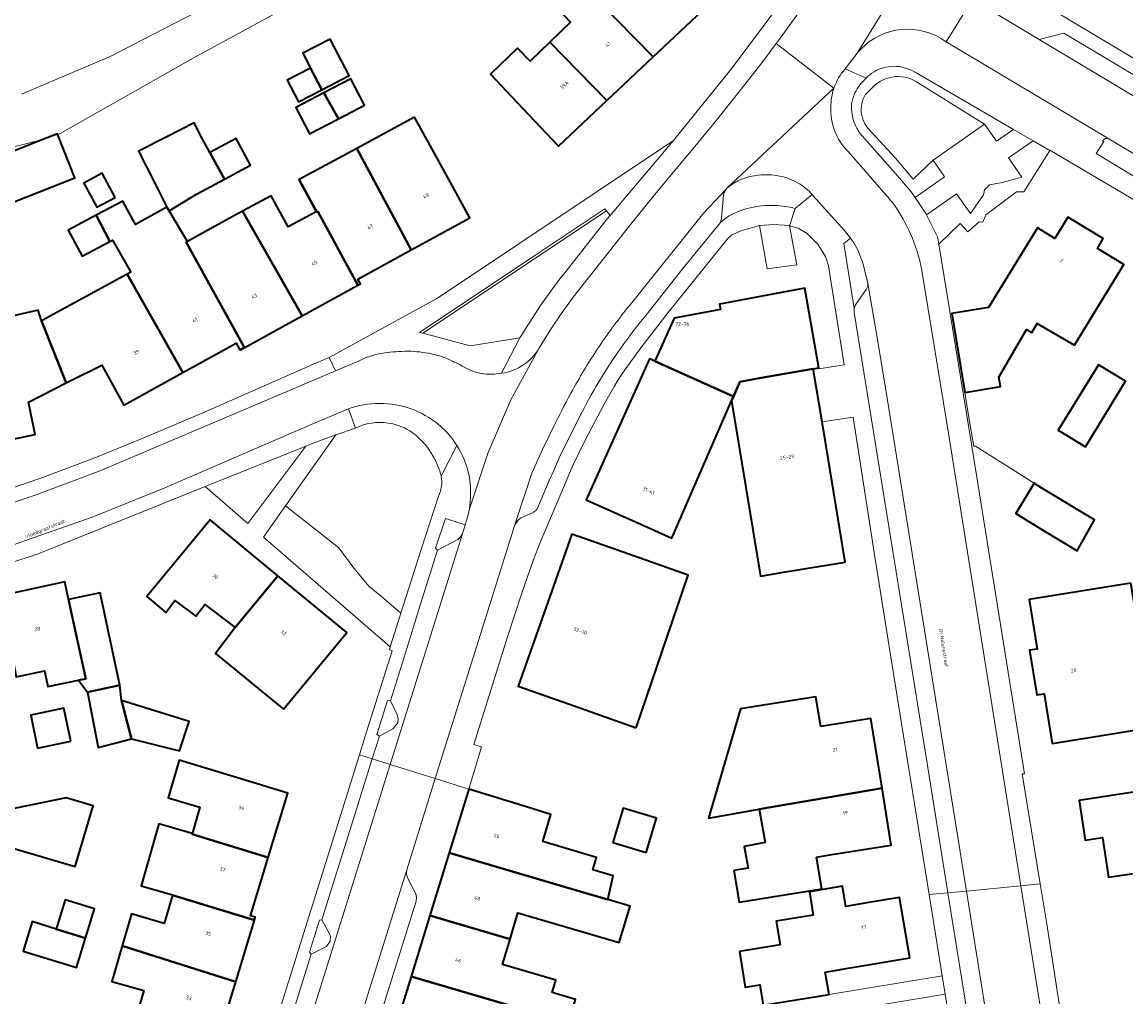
# Model space of a CAD drawing. Header units: metres. Extents: x 197700 to 204338, y 317132 to 325229.
# Tile 366 of 656: x 199899 to 200008, y 320078 to 320175. Entities that reach past the tile are written whole.
import ezdxf
from ezdxf.enums import TextEntityAlignment as Align

# ---------------------------------------------------------------- set-up
doc = ezdxf.new("R2010")
doc.units = ezdxf.units.M
for name, color, linetype, lineweight in [('B-WE-GR-BEPLANTING_CULTUUR_BODEMBEDEKKER-GV', 90, 'Continuous', 18), ('B-WE-GR-BEPLANTING_CULTUUR_HEESTERS-GV', 90, 'Continuous', 18), ('B-WE-IE-TERREINAFSCHEIDING_KUNSTMATIG_MUUR-G', 90, 'IE-TERREINAFSCHEIDING-KUNSTMATIG-DICHT', 18), ('B-WE-OG-BEBOUWING-GV', 7, 'Continuous', 35), ('B-WE-OG-BEBOUWING-T18', 10, 'Continuous', 18), ('B-WE-OG-TERREIN_CULTUURSCHEIDING-GV', 7, 'Continuous', 18), ('B-WE-OG-TERREIN_ERF-GV', 7, 'Continuous', 18), ('B-WE-OG-TOPOGRAFIE-T18', 10, 'Continuous', 18), ('B-WE-VH-VERHARDING_ASFALT-GV', 252, 'Continuous', 18), ('B-WE-VH-VERHARDING_OPEN-GV', 252, 'Continuous', 18), ('B-WE-VH-VERHARDING_SIERBESTRATING-GV', 252, 'Continuous', 18), ('B-WE-VH-VERHARDING_STRAATBAKSTEEN-GV', 252, 'Continuous', 18), ('B-WE-VH-VERHARDING_TEGEL-GV', 252, 'Continuous', 18)]:
    doc.layers.add(name, color=color, linetype=linetype, lineweight=lineweight)
doc.styles.add('NLCS-ISO-M200-T18', font='NLCS-ISO.ttf', dxfattribs={"height": 0.36})
doc.linetypes.add('IE-TERREINAFSCHEIDING-KUNSTMATIG-DICHT', pattern='A,8,-1,[82,NLCS.SHX,S=0.75,R=90,X=0,Y=0],-1', length=10)

msp = doc.modelspace()

# ---------------------------------------------------------------- linework, layer by layer
at = {"layer": 'B-WE-GR-BEPLANTING_CULTUUR_BODEMBEDEKKER-GV'}
for points in [[(199989.201, 320161.279), (199994.289, 320164.877), (199987.52, 320169.091), (199987.246, 320169.242), (199986.96, 320169.368), (199986.663, 320169.468), (199986.359, 320169.542), (199986.049, 320169.588), (199985.737, 320169.606), (199985.424, 320169.596), (199985.113, 320169.558), (199984.807, 320169.492), (199984.508, 320169.4), (199984.219, 320169.281), (199983.941, 320169.137), (199983.678, 320168.968), (199983.43, 320168.777), (199983.2, 320168.564), (199982.435, 320167.788), (199982.351, 320167.641), (199982.243, 320167.406), (199982.156, 320167.163), (199982.093, 320166.914), (199982.051, 320166.656), (199982.032, 320166.398), (199982.036, 320166.141), (199982.064, 320165.884), (199982.114, 320165.63), (199982.186, 320165.382), (199982.281, 320165.142), (199982.397, 320164.91), (199982.532, 320164.691), (199982.693, 320164.477), (199985.445, 320161.505), (199987.215, 320159.402)], [(199980.963, 320153.544), (199980.315, 320153.009), (199981.325, 320146.539), (199981.468, 320146.906), (199982.542, 320148.436), (199982.681, 320148.77), (199982.671, 320149.229), (199982.158, 320151.175), (199982.01, 320151.599), (199981.684, 320152.382), (199981.299, 320153.083)], [(199916.816, 320128.846), (199921.047, 320125.188), (199926.826, 320132.875)], [(199939.902, 320122.507), (199941.918, 320123.573), (199942.209, 320123.837), (199942.385, 320124.159), (199942.661, 320125.057), (199940.715, 320125.666), (199939.714, 320122.722)], [(199934.133, 320104.037), (199935.477, 320104.747), (199935.953, 320105.356), (199936.018, 320105.796), (199935.912, 320106.155), (199935.23, 320107.559), (199934.951, 320107.591), (199933.892, 320104.186)], [(199927.369, 320082.371), (199928.875, 320083.117), (199929.232, 320083.662), (199929.262, 320084.175), (199929.205, 320084.308), (199928.427, 320085.775), (199928.183, 320085.743), (199927.192, 320082.555)]]:
    msp.add_lwpolyline(points, close=True, dxfattribs=at)
for points in [[(199971.81, 320159.796, 0.1561814), (199968.687, 320158.518)], [(199973.92, 320159.717, 0.0762322), (199971.81, 320159.796)], [(199975.768, 320159.016, 0.0786422), (199973.92, 320159.717)], [(199977.159, 320157.87, 0.0776498), (199975.768, 320159.016)], [(199968.614, 320158.415, 0.0767825), (199968.336, 320157.818)], [(199968.655, 320155.602, -0.0721423), (199970.853, 320156.531)], [(199970.853, 320156.531, -0.0682589), (199973.423, 320156.792)], [(199973.423, 320156.792, -0.05495), (199975.485, 320156.488)]]:
    msp.add_lwpolyline(points, format="xyb", dxfattribs=at)
for points in [[(199968.687, 320158.518), (199968.65, 320158.467), (199968.614, 320158.415)], [(199968.336, 320157.818), (199968.157, 320155.531), (199968.054, 320155.108), (199968.655, 320155.602)], [(199975.485, 320156.488), (199977.159, 320157.87)]]:
    msp.add_lwpolyline(points, dxfattribs=at)
at = {"layer": 'B-WE-GR-BEPLANTING_CULTUUR_HEESTERS-GV'}
for points in [[(199986.319, 320170.483, 0.1379106), (199984.238, 320170.478)], [(199982.519, 320169.453, 0.093172), (199981.414, 320167.985)], [(199984.238, 320170.478, 0.1321285), (199982.519, 320169.453)], [(199987.393, 320170.058, 0.0509856), (199986.319, 320170.483)], [(199981.414, 320167.985, 0.0688563), (199981.074, 320166.854)], [(199981.074, 320166.854, 0.0807563), (199981.131, 320165.828)], [(199981.131, 320165.828, 0.0710398), (199981.524, 320164.594)], [(199981.524, 320164.594, 0.0675866), (199982.13, 320163.715)], [(200006.655, 320163.398, 0.402871), (200006.029, 320163.216)]]:
    msp.add_lwpolyline(points, format="xyb", dxfattribs=at)
for points in [[(199982.13, 320163.715), (199985.656, 320159.722), (199987.008, 320158.155), (199987.393, 320157.587), (199990.329, 320159.626), (199989.201, 320161.279), (199987.215, 320159.402), (199985.445, 320161.505), (199982.693, 320164.477), (199982.532, 320164.691), (199982.397, 320164.91), (199982.281, 320165.142), (199982.186, 320165.382), (199982.114, 320165.63), (199982.064, 320165.884), (199982.036, 320166.141), (199982.032, 320166.398), (199982.051, 320166.656), (199982.093, 320166.914), (199982.156, 320167.163), (199982.243, 320167.406), (199982.351, 320167.641), (199982.435, 320167.788), (199983.2, 320168.564), (199983.43, 320168.777), (199983.678, 320168.968), (199983.941, 320169.137), (199984.219, 320169.281), (199984.508, 320169.4), (199984.807, 320169.492), (199985.113, 320169.558), (199985.424, 320169.596), (199985.737, 320169.606), (199986.049, 320169.588), (199986.359, 320169.542), (199986.663, 320169.468), (199986.96, 320169.368), (199987.246, 320169.242), (199987.52, 320169.091), (199994.289, 320164.877), (199995.473, 320163.184), (199997.181, 320164.357)], [(199997.181, 320164.357), (199987.393, 320170.058)], [(200006.029, 320163.216), (200006.138, 320163.141), (200005.392, 320161.943), (200009.562, 320159.449), (200009.801, 320159.413)], [(200009.801, 320159.413), (200009.187, 320161.885), (200006.655, 320163.398)]]:
    msp.add_lwpolyline(points, dxfattribs=at)
for points in [[(199988.538, 320155.858), (199989.631, 320153.669), (199989.752, 320152.93), (199991.887, 320154.99), (199992.645, 320154.175), (199993.762, 320155.169), (199994.121, 320155.134), (199994.409, 320155.872), (199997.463, 320158.149), (199998.2, 320158.135), (200000.77, 320162.248), (199999.125, 320163.207), (199996.669, 320161.51), (199997.998, 320159.593), (199996.045, 320159.062), (199994.791, 320158.853), (199994.275, 320158.336), (199994.177, 320157.847), (199992.893, 320155.998), (199991.508, 320157.94)], [(199956.259, 320156.255), (199949.488, 320151.741), (199943.998, 320148.081), (199938.55, 320144.45), (199938.123, 320144.165), (199938.446, 320144.079), (199956.703, 320156.251), (199956.538, 320156.446)], [(199948.357, 320144.02), (199948.835, 320144.786), (199949.077, 320145.174), (199950.143, 320146.847), (199951.329, 320148.49), (199952.188, 320149.617), (199952.562, 320150.107), (199956.78, 320155.454), (199957.078, 320155.806), (199956.703, 320156.251), (199938.446, 320144.079), (199943.163, 320142.827), (199948.105, 320143.617)], [(199924.81, 320126.924), (199922.612, 320123.83), (199935.217, 320112.899), (199936.283, 320116.263), (199934.349, 320117.916), (199933.111, 320118.907), (199931.583, 320120.724), (199930.097, 320122.747)]]:
    msp.add_lwpolyline(points, close=True, dxfattribs=at)
at = {"layer": 'B-WE-IE-TERREINAFSCHEIDING_KUNSTMATIG_MUUR-G'}
msp.add_lwpolyline([(199992.343, 320138.205), (199992.736, 320135.695), (199993.15, 320133.216), (199993.218, 320132.857), (199993.397, 320132.858), (199999.211, 320129.167)], dxfattribs=at)
at = {"layer": 'B-WE-OG-BEBOUWING-GV'}
for points in [[(199951.133, 320182.235), (199954.433, 320178.758), (199954.495, 320178.818), (199955.986, 320177.209), (199955.892, 320177.12), (199961.342, 320171.55), (199966.214, 320176.136), (199960.727, 320181.752), (199960.654, 320181.68), (199959.259, 320183.107), (199955.798, 320186.664), (199953.256, 320189.14), (199954.692, 320190.615), (199949.481, 320193.359), (199949.284, 320193.17), (199947.094, 320191.128), (199944.758, 320188.95)], [(199951.081, 320173.037), (199956.751, 320167.228), (199961.342, 320171.55), (199955.892, 320177.12), (199955.986, 320177.209), (199954.495, 320178.818), (199954.433, 320178.758), (199951.896, 320176.317), (199953.143, 320175.021)], [(199928.399, 320168.289), (199931.122, 320169.703), (199929.237, 320173.333), (199926.514, 320171.919), (199927.285, 320170.433)], [(199956.751, 320167.228), (199951.081, 320173.037), (199949.113, 320171.143), (199947.871, 320172.435), (199945.182, 320169.847), (199947.812, 320167.054), (199951.925, 320162.685)], [(199927.285, 320170.433), (199924.974, 320169.233), (199926.088, 320167.088), (199928.399, 320168.289)], [(199928.616, 320167.989), (199930.064, 320165.408), (199932.653, 320166.752), (199931.29, 320169.377)], [(199930.064, 320165.408), (199928.616, 320167.989), (199925.815, 320166.534), (199927.178, 320163.909)], [(199937.618, 320165.575), (199931.893, 320162.465), (199937.291, 320152.366), (199943.118, 320155.569), (199940.228, 320160.827)], [(199918.749, 320159.397), (199917.288, 320162.045), (199916.485, 320163.5), (199915.727, 320164.992), (199912.996, 320163.604), (199910.192, 320162.185), (199911.87, 320158.867), (199913.005, 320156.624), (199913.226, 320156.257), (199915.959, 320157.903)], [(199902.157, 320163.827), (199902.122, 320163.915), (199900.665, 320163.338), (199896.877, 320161.836), (199897.104, 320161.262), (199896.213, 320160.909), (199896.768, 320159.51), (199897.722, 320157.11), (199903.855, 320159.54)], [(199918.749, 320159.397), (199921.335, 320160.782), (199919.907, 320163.448), (199917.288, 320162.045)], [(199931.893, 320162.465), (199926.169, 320159.355), (199926.227, 320159.253), (199927.917, 320156.13), (199928.008, 320156.178), (199931.987, 320148.868), (199932.252, 320149.014), (199932.006, 320149.461), (199937.291, 320152.366)], [(199907.872, 320157.594), (199906.581, 320160.001), (199904.741, 320159.014), (199906.032, 320156.607)], [(199931.987, 320148.868), (199928.008, 320156.178), (199927.917, 320156.13), (199926.227, 320159.253), (199926.169, 320159.355), (199926.121, 320159.329), (199927.84, 320156.167), (199925.057, 320154.654), (199923.374, 320157.749), (199920.541, 320156.208), (199926.437, 320145.868), (199926.457, 320145.828)], [(199914.604, 320140.182), (199919.908, 320143.098), (199920.275, 320142.43), (199920.318, 320142.453), (199920.697, 320142.715), (199914.926, 320153.147), (199915.056, 320153.218), (199913.226, 320156.257), (199913.005, 320156.624), (199909.885, 320154.886), (199908.63, 320157.228), (199905.995, 320155.815), (199907.35, 320153.221), (199907.589, 320153.349), (199909.425, 320150.161), (199909.063, 320149.964)], [(199907.35, 320153.221), (199905.995, 320155.815), (199903.207, 320154.321), (199904.59, 320151.741)], [(199920.318, 320142.453), (199926.457, 320145.828), (199926.437, 320145.868), (199920.541, 320156.208), (199917.456, 320154.53), (199915.056, 320153.218), (199914.926, 320153.147), (199920.697, 320142.715)], [(200003.245, 320142.904), (200005.538, 320146.649), (200008.149, 320150.913), (200005.511, 320152.528), (200006.087, 320153.514), (200002.561, 320155.632), (200001.281, 320153.5), (199999.566, 320154.558), (199994.69, 320146.654), (199991.047, 320146.052), (199992.343, 320138.205), (199995.871, 320138.788), (199995.716, 320139.73), (199998.468, 320144.452), (199998.994, 320144.146), (199999.531, 320145.068)], [(199903.013, 320139.143), (199906.535, 320140.927), (199908.722, 320136.949), (199914.604, 320140.182), (199909.063, 320149.964), (199900.537, 320145.327)], [(199977.273, 320140.554), (199977.81, 320140.649), (199976.414, 320148.564), (199967.945, 320146.987), (199968.046, 320146.443), (199963.455, 320145.588), (199961.53, 320141.299), (199969.328, 320137.798), (199969.965, 320139.266), (199971.901, 320139.607)], [(199893.515, 320132.702), (199899.921, 320134.037), (199899.254, 320137.238), (199903.013, 320139.143), (199900.537, 320145.327), (199900.205, 320146.382), (199891.074, 320144.293), (199891.427, 320142.281), (199891.732, 320140.778), (199891.838, 320140.799), (199891.914, 320140.438), (199891.772, 320140.408)], [(199960.177, 320125.063), (199963.212, 320123.701), (199969.144, 320137.373), (199969.328, 320137.798), (199961.53, 320141.299), (199960.997, 320141.538), (199954.703, 320127.52)], [(200004.316, 320132.79), (200008.314, 320139.312), (200005.628, 320140.959), (200001.629, 320134.436)], [(199969.144, 320137.373), (199972.013, 320119.948), (199974.518, 320120.36), (199980.438, 320121.334), (199979.304, 320128.224), (199978.14, 320135.289), (199977.273, 320140.554), (199971.901, 320139.607), (199969.965, 320139.266), (199969.328, 320137.798)], [(200000, 320124.584), (200003.506, 320122.456), (200005.226, 320125.531), (200000, 320128.69), (199999.211, 320129.167), (199997.395, 320126.165)], [(199924.04, 320119.975), (199917.304, 320125.537), (199911.008, 320117.912), (199912.912, 320116.341), (199913.809, 320117.519), (199915.876, 320115.946), (199916.774, 320117.125), (199919.797, 320114.824)], [(199959.65, 320104.856), (199964.818, 320120.034), (199958.934, 320122.119), (199953.278, 320124.123), (199947.926, 320109.01), (199953.582, 320107.006)], [(199896.46, 320117.985), (199898.044, 320109.945), (199900.849, 320110.529), (199901.176, 320108.961), (199904.215, 320109.595), (199904.941, 320109.746), (199904.127, 320113.506), (199903.236, 320117.621), (199902.857, 320119.37)], [(199919.797, 320114.824), (199917.849, 320112.265), (199924.59, 320106.699), (199930.885, 320114.324), (199924.04, 320119.975)], [(200008.838, 320119.257), (200003.665, 320118.42), (199998.729, 320117.622), (199999.527, 320112.69), (199998.771, 320112.568), (199999.49, 320108.125), (200000.224, 320108.243), (200001.024, 320103.304), (200005.96, 320104.102), (200011.257, 320104.958)], [(199904.127, 320113.506), (199904.941, 320109.746), (199904.215, 320109.595), (199905.123, 320108.411), (199908.324, 320109.091), (199906.37, 320118.287), (199903.236, 320117.621)], [(199908.495, 320107.565), (199908.324, 320109.091), (199905.123, 320108.411), (199906.186, 320102.917), (199909.482, 320103.767)], [(199908.495, 320107.565), (199909.482, 320103.767), (199914.278, 320102.57), (199915.221, 320105.489)], [(199978.007, 320104.99), (199977.529, 320107.951), (199970.019, 320106.738), (199966.866, 320095.895), (199971.893, 320096.763), (199984.109, 320098.871), (199982.992, 320105.795)], [(199903.455, 320103.534), (199902.771, 320106.816), (199899.477, 320106.13), (199900.162, 320102.848)], [(200008.63, 320098.397), (200003.686, 320097.649), (200004.287, 320093.682), (200006.033, 320093.945), (200006.63, 320090.001), (200011.571, 320090.749), (200017.381, 320091.628), (200016.787, 320095.657), (200018.623, 320095.928), (200018.148, 320099.147), (200025.361, 320100.213), (200024.739, 320104.421), (200015.447, 320103.048), (200015.97, 320099.507)], [(199919.276, 320100.105), (199914.223, 320101.637), (199913.139, 320097.898), (199916.291, 320096.985), (199915.546, 320094.411), (199915.575, 320094.402), (199915.536, 320094.278), (199923.078, 320091.962), (199925.018, 320098.364)], [(199948.769, 320096.997), (199943.036, 320098.766), (199941.085, 320092.446), (199954.666, 320088.438), (199956.839, 320087.797), (199957.378, 320090.151), (199955.348, 320090.75), (199955.712, 320091.983), (199950.375, 320093.557), (199951.174, 320096.255)], [(199977.592, 320092.012), (199979.099, 320092.255), (199985.023, 320093.211), (199984.109, 320098.871), (199971.893, 320096.763), (199972.499, 320093.466), (199970.395, 320093.078), (199970.793, 320090.915), (199969.384, 320090.688), (199969.896, 320087.515), (199978.104, 320088.839)], [(199895.411, 320096.227), (199896.391, 320093.679), (199896.559, 320093.242), (199903.898, 320091.09), (199905.683, 320097.09), (199903.012, 320097.896), (199895.37, 320096.334)], [(199957.35, 320093.463), (199960.641, 320092.467), (199961.669, 320095.868), (199958.378, 320096.863)], [(199921.715, 320085.739), (199921.801, 320086.024), (199921.326, 320086.178), (199923.078, 320091.962), (199915.536, 320094.278), (199915.575, 320094.402), (199915.546, 320094.411), (199915.534, 320094.369), (199912.225, 320095.328), (199910.438, 320089.16), (199913.564, 320088.255), (199913.557, 320088.23)], [(199956.839, 320087.797), (199954.666, 320088.438), (199941.085, 320092.446), (199939.158, 320086.203), (199947.124, 320083.847), (199947.901, 320086.479), (199957.987, 320083.505), (199959.061, 320087.144)], [(199978.467, 320080.575), (199980.942, 320080.991), (199986.859, 320081.985), (199985.85, 320087.994), (199982.589, 320087.446), (199980.514, 320087.104), (199980.185, 320089.103), (199976.884, 320088.561), (199977.265, 320086.246), (199973.584, 320085.641), (199973.968, 320083.295), (199969.921, 320082.631), (199970.503, 320079.089), (199971.949, 320079.326), (199972.285, 320077.277), (199978.832, 320078.351)], [(199904.933, 320083.94), (199905.826, 320086.849), (199902.903, 320087.746), (199902.016, 320084.859)], [(199913.557, 320088.23), (199912.742, 320085.418), (199909.496, 320086.359), (199908.579, 320083.195), (199919.861, 320079.618), (199921.715, 320085.739)], [(199939.158, 320086.203), (199937.291, 320080.154), (199950.615, 320076.225), (199952.668, 320075.62), (199952.939, 320075.54), (199953.624, 320077.859), (199951.299, 320078.545), (199951.664, 320079.781), (199946.384, 320081.338), (199947.124, 320083.847)], [(199902.016, 320084.859), (199899.635, 320085.59), (199898.735, 320082.661), (199904.04, 320081.032), (199904.933, 320083.94)], [(199918.01, 320073.51), (199919.861, 320079.618), (199908.579, 320083.195), (199907.553, 320079.655), (199910.724, 320078.736), (199909.936, 320076.016)], [(199935.359, 320073.894), (199943.056, 320071.575), (199943.374, 320071.493), (199944.215, 320074.344), (199949.592, 320072.758), (199951.646, 320072.152), (199952.668, 320075.62), (199950.615, 320076.225), (199937.291, 320080.154)]]:
    msp.add_lwpolyline(points, close=True, dxfattribs=at)
at = {"layer": 'B-WE-OG-TERREIN_CULTUURSCHEIDING-GV'}
msp.add_lwpolyline([(199931.746, 320134.663), (199929.818, 320133.975), (199924.81, 320126.924), (199930.097, 320122.747), (199931.583, 320120.724), (199933.111, 320118.907), (199934.349, 320117.916), (199936.283, 320116.263), (199938.286, 320122.579), (199940.007, 320127.903)], dxfattribs=at)
for points in [[(199935.008, 320135.163, 0.1497485), (199931.746, 320134.663)], [(199936.765, 320134.6, 0.0822852), (199935.008, 320135.163)], [(199938.231, 320133.505, 0.0826356), (199936.765, 320134.6)], [(199939.303, 320132.144, 0.0636394), (199938.231, 320133.505)], [(199939.952, 320130.882, 0.0434547), (199939.303, 320132.144)], [(199940.292, 320129.873, 0.0317797), (199939.952, 320130.882)], [(199940.007, 320127.903, 0.1586476), (199940.292, 320129.873)]]:
    msp.add_lwpolyline(points, format="xyb", dxfattribs=at)
at = {"layer": 'B-WE-OG-TERREIN_ERF-GV'}
for points in [[(200012.45, 320219.859), (200007.001, 320210.51), (200007.431, 320210.237), (200005.906, 320207.648), (200001.418, 320199.912), (200000, 320197.468), (199996.685, 320191.765), (199992.889, 320185.265), (199994.109, 320180.403), (200107.788, 320112.439)], [(199898.572, 320167.861), (199907.389, 320171.589), (199923.518, 320179.965), (199922.986, 320185.313), (199917.489, 320184.698), (199917.96, 320180.494), (199914.834, 320180.144), (199911.339, 320179.753), (199911.064, 320182.209), (199905.798, 320181.62), (199905.71, 320181.61), (199906.063, 320178.455), (199900.758, 320177.861), (199900.883, 320176.743), (199897.683, 320176.385)], [(199931.611, 320180.142), (199915.86, 320171.572), (199902.157, 320163.827), (199903.855, 320159.54), (199897.722, 320157.11)], [(199894.516, 320127.663), (199900.49, 320129.696), (199905.845, 320131.714), (199910.729, 320133.695), (199916.832, 320136.289), (199926.215, 320140.423), (199927.896, 320141.137), (199929.143, 320141.682), (199939.92, 320147.56), (199963.36, 320163.237), (199969.073, 320170.308), (199972.49, 320174.839), (199975.221, 320178.611)], [(199966.214, 320176.136), (199961.342, 320171.55), (199956.751, 320167.228), (199951.925, 320162.685), (199947.812, 320167.054), (199945.182, 320169.847), (199947.871, 320172.435), (199949.113, 320171.143), (199951.081, 320173.037), (199953.143, 320175.021), (199951.896, 320176.317)], [(199891.074, 320144.293), (199900.205, 320146.382), (199900.537, 320145.327), (199909.063, 320149.964), (199909.425, 320150.161), (199907.589, 320153.349), (199907.35, 320153.221), (199904.59, 320151.741), (199903.207, 320154.321), (199905.995, 320155.815), (199908.63, 320157.228), (199909.885, 320154.886), (199913.005, 320156.624), (199911.87, 320158.867), (199910.192, 320162.185), (199912.996, 320163.604), (199915.727, 320164.992), (199916.485, 320163.5), (199917.288, 320162.045), (199919.907, 320163.448), (199921.335, 320160.782), (199918.749, 320159.397), (199915.959, 320157.903), (199913.226, 320156.257), (199915.056, 320153.218), (199917.456, 320154.53), (199920.541, 320156.208), (199923.374, 320157.749), (199925.057, 320154.654), (199927.84, 320156.167), (199926.121, 320159.329), (199926.169, 320159.355), (199931.893, 320162.465), (199937.618, 320165.575), (199940.228, 320160.827), (199943.118, 320155.569), (199937.291, 320152.366), (199932.006, 320149.461), (199932.252, 320149.014), (199931.987, 320148.868), (199926.457, 320145.828), (199920.318, 320142.453), (199920.275, 320142.43), (199919.908, 320143.098), (199914.604, 320140.182), (199908.722, 320136.949), (199906.535, 320140.927), (199903.013, 320139.143), (199899.254, 320137.238), (199899.921, 320134.037), (199893.515, 320132.702)], [(199896.877, 320161.836), (199900.665, 320163.338), (199895.019, 320161.928)], [(200026.743, 320146.962), (200000.791, 320162.272), (200000.77, 320162.248), (199998.2, 320158.135), (199997.463, 320158.149), (199994.409, 320155.872), (199994.121, 320155.134), (199993.762, 320155.169), (199992.645, 320154.175), (199991.887, 320154.99), (199989.752, 320152.93), (199993.035, 320132.859), (199998.253, 320100.296), (199998.044, 320100.283), (199999.836, 320089.345), (200000.488, 320085.364), (200003.336, 320066.892), (200007.292, 320041.661), (200008.051, 320037.419), (200009.426, 320028.524)], [(199971.937, 320154.803), (199970.062, 320154.281), (199969.152, 320153.841), (199968.786, 320153.499), (199962.83, 320146.157), (199960.22, 320142.755), (199958.547, 320140.453), (199957.977, 320139.62), (199957.48, 320138.792), (199956.47, 320137.033), (199955.548, 320135.296), (199954.612, 320133.514), (199953.302, 320130.816), (199952.545, 320128.968), (199950.114, 320123.292), (199949.438, 320121.497), (199948.289, 320118.246), (199946.919, 320113.996), (199943.528, 320103.196), (199944.284, 320102.961), (199943.036, 320098.766), (199948.769, 320096.997), (199951.174, 320096.255), (199950.375, 320093.557), (199955.712, 320091.983), (199955.348, 320090.75), (199957.378, 320090.151), (199956.839, 320087.797), (199959.061, 320087.144), (199957.987, 320083.505), (199947.901, 320086.479), (199947.124, 320083.847), (199946.384, 320081.338), (199951.664, 320079.781), (199951.299, 320078.545), (199953.624, 320077.859)], [(199972.285, 320077.277), (199971.949, 320079.326), (199970.503, 320079.089), (199969.921, 320082.631), (199973.968, 320083.295), (199973.584, 320085.641), (199977.265, 320086.246), (199976.884, 320088.561), (199980.185, 320089.103), (199980.514, 320087.104), (199982.589, 320087.446), (199985.85, 320087.994), (199986.859, 320081.985), (199980.942, 320080.991), (199978.467, 320080.575), (199978.832, 320078.351), (199990.076, 320080.193), (199988.774, 320088.276), (199985.868, 320106.324), (199983.403, 320121.874), (199981.218, 320135.748), (199978.14, 320135.289), (199979.304, 320128.224), (199980.438, 320121.334), (199974.518, 320120.36), (199972.013, 320119.948), (199969.144, 320137.373), (199963.212, 320123.701), (199960.177, 320125.063), (199954.703, 320127.52), (199960.997, 320141.538), (199961.53, 320141.299), (199963.455, 320145.588), (199968.046, 320146.443), (199967.945, 320146.987), (199976.414, 320148.564), (199977.81, 320140.649), (199977.826, 320140.559), (199980.324, 320140.937), (199978.786, 320150.79), (199978.475, 320151.722), (199977.728, 320152.94), (199976.652, 320154.008), (199975.762, 320154.546), (199974.889, 320154.777), (199975.64, 320150.888), (199972.699, 320150.503), (199971.937, 320154.803)], [(199922.736, 320072.08), (199927.456, 320087.119), (199932.143, 320102.164), (199932.728, 320104.04), (199935.416, 320112.52), (199935.126, 320112.612), (199935.217, 320112.899), (199922.612, 320123.83), (199924.81, 320126.924), (199929.818, 320133.975), (199927.543, 320133.164), (199926.826, 320132.875), (199921.047, 320125.188), (199916.816, 320128.846), (199900.23, 320122.169), (199897.203, 320121.152), (199893.991, 320120.203), (199887.79, 320118.866), (199885.172, 320118.612), (199880.378, 320118.004), (199880.407, 320118.098)], [(199896.46, 320117.985), (199902.857, 320119.37), (199903.236, 320117.621), (199906.37, 320118.287), (199908.324, 320109.091), (199908.495, 320107.565), (199915.221, 320105.489), (199914.278, 320102.57), (199909.482, 320103.767), (199906.186, 320102.917), (199905.123, 320108.411), (199904.215, 320109.595), (199901.176, 320108.961), (199900.849, 320110.529), (199898.044, 320109.945)], [(199909.936, 320076.016), (199910.724, 320078.736), (199907.553, 320079.655), (199908.579, 320083.195), (199909.496, 320086.359), (199912.742, 320085.418), (199913.557, 320088.23), (199913.564, 320088.255), (199910.438, 320089.16), (199912.225, 320095.328), (199915.534, 320094.369), (199915.546, 320094.411), (199916.291, 320096.985), (199913.139, 320097.898), (199914.223, 320101.637), (199919.276, 320100.105), (199925.018, 320098.364), (199923.078, 320091.962), (199921.326, 320086.178), (199921.801, 320086.024), (199921.715, 320085.739), (199919.861, 320079.618), (199918.01, 320073.51)], [(199884.626, 320092.047), (199886.129, 320090.784), (199894.227, 320097.001), (199894.962, 320096.089), (199895.411, 320096.227), (199895.37, 320096.334), (199903.012, 320097.896), (199905.683, 320097.09), (199903.898, 320091.09), (199896.559, 320093.242), (199896.391, 320093.679), (199891.323, 320087.932), (199888.09, 320078.095)], [(199994.605, 320052.342), (199990.368, 320078.385), (199962.251, 320073.708)]]:
    msp.add_lwpolyline(points, dxfattribs=at)
for points in [[(199924.974, 320169.233), (199927.285, 320170.433), (199926.514, 320171.919), (199929.237, 320173.333), (199931.122, 320169.703), (199928.399, 320168.289), (199926.088, 320167.088)], [(199930.064, 320165.408), (199927.178, 320163.909), (199925.815, 320166.534), (199928.616, 320167.989), (199931.29, 320169.377), (199932.653, 320166.752)], [(199907.872, 320157.594), (199906.032, 320156.607), (199904.741, 320159.014), (199906.581, 320160.001)], [(200005.538, 320146.649), (200003.245, 320142.904), (199999.531, 320145.068), (199998.994, 320144.146), (199998.468, 320144.452), (199995.716, 320139.73), (199995.871, 320138.788), (199992.343, 320138.205), (199991.047, 320146.052), (199994.69, 320146.654), (199999.566, 320154.558), (200001.281, 320153.5), (200002.561, 320155.632), (200006.087, 320153.514), (200005.511, 320152.528), (200008.149, 320150.913)], [(200004.316, 320132.79), (200001.629, 320134.436), (200005.628, 320140.959), (200008.314, 320139.312)], [(200000, 320128.69), (200005.226, 320125.531), (200003.506, 320122.456), (200000, 320124.584), (199997.395, 320126.165), (199999.211, 320129.167)], [(199912.912, 320116.341), (199911.008, 320117.912), (199917.304, 320125.537), (199924.04, 320119.975), (199930.885, 320114.324), (199924.59, 320106.699), (199917.849, 320112.265), (199919.797, 320114.824), (199916.774, 320117.125), (199915.876, 320115.946), (199913.809, 320117.519)], [(199964.818, 320120.034), (199959.65, 320104.856), (199953.582, 320107.006), (199947.926, 320109.01), (199953.278, 320124.123), (199958.934, 320122.119)], [(200003.665, 320118.42), (200008.838, 320119.257), (200011.257, 320104.958), (200005.96, 320104.102), (200001.024, 320103.304), (200000.224, 320108.243), (199999.49, 320108.125), (199998.771, 320112.568), (199999.527, 320112.69), (199998.729, 320117.622)], [(199970.019, 320106.738), (199977.529, 320107.951), (199978.007, 320104.99), (199982.992, 320105.795), (199984.109, 320098.871), (199985.023, 320093.211), (199979.099, 320092.255), (199977.592, 320092.012), (199978.104, 320088.839), (199969.896, 320087.515), (199969.384, 320090.688), (199970.793, 320090.915), (199970.395, 320093.078), (199972.499, 320093.466), (199971.893, 320096.763), (199966.866, 320095.895)], [(199903.455, 320103.534), (199900.162, 320102.848), (199899.477, 320106.13), (199902.771, 320106.816)], [(200011.571, 320090.749), (200006.63, 320090.001), (200006.033, 320093.945), (200004.287, 320093.682), (200003.686, 320097.649), (200008.63, 320098.397), (200015.97, 320099.507), (200015.447, 320103.048), (200024.739, 320104.421), (200025.361, 320100.213), (200018.148, 320099.147), (200018.623, 320095.928), (200016.787, 320095.657), (200017.381, 320091.628)], [(199957.35, 320093.463), (199958.378, 320096.863), (199961.669, 320095.868), (199960.641, 320092.467)], [(199904.933, 320083.94), (199904.04, 320081.032), (199898.735, 320082.661), (199899.635, 320085.59), (199902.016, 320084.859), (199902.903, 320087.746), (199905.826, 320086.849)]]:
    msp.add_lwpolyline(points, close=True, dxfattribs=at)
at = {"layer": 'B-WE-VH-VERHARDING_ASFALT-GV'}
for points in [[(199990.471, 320185.679), (199985.653, 320178.421), (199981.631, 320171.924)], [(199989.906, 320173.429), (199990.485, 320173.062), (199993.093, 320177.303)]]:
    msp.add_lwpolyline(points, dxfattribs=at)
msp.add_lwpolyline([(200065.75, 320128.07), (200103.59, 320105.423), (200106.145, 320109.693), (200095.086, 320116.319), (200094.035, 320116.95), (200088.415, 320120.326), (200087.235, 320121.035), (200067.693, 320132.694), (200066.57, 320133.369), (200061.099, 320136.658), (200059.894, 320137.382), (200033.486, 320153.103), (200032.454, 320153.719), (199999.734, 320173.292), (199993.093, 320177.303), (199990.485, 320173.062), (200006.655, 320163.398), (200009.187, 320161.885), (200026.989, 320151.244), (200028.315, 320150.45), (200032.139, 320148.16), (200034.025, 320147.03)], close=True, dxfattribs=at)
msp.add_lwpolyline([(199981.631, 320171.924, -0.3707025), (199989.906, 320173.429)], format="xyb", dxfattribs=at)
at = {"layer": 'B-WE-VH-VERHARDING_OPEN-GV'}
for points in [[(199939.261, 320196.251), (199938.481, 320196.392), (199938.422, 320196.347), (199940.855, 320193.166), (199938.439, 320191.318), (199939.095, 320190.458), (199935.222, 320187.506), (199932.32, 320185.425), (199926.541, 320181.807), (199924.795, 320180.701), (199924.12, 320180.277), (199923.525, 320179.897), (199923.518, 320179.965), (199907.389, 320171.589), (199898.572, 320167.861)], [(199895.019, 320161.928), (199900.665, 320163.338), (199902.122, 320163.915), (199902.157, 320163.827), (199915.86, 320171.572), (199931.611, 320180.142), (199938.635, 320185.009), (199940.007, 320185.995), (199944.177, 320189.589), (199944.758, 320188.95), (199947.094, 320191.128), (199949.284, 320193.17), (199949.481, 320193.359)]]:
    msp.add_lwpolyline(points, dxfattribs=at)
for points in [[(199974.889, 320154.777), (199974.859, 320154.785), (199973.347, 320154.907), (199971.956, 320154.808), (199971.937, 320154.803), (199972.699, 320150.503), (199975.64, 320150.888)], [(199990.368, 320078.385), (199990.076, 320080.193), (199978.832, 320078.351), (199972.285, 320077.277), (199960.815, 320075.248), (199958.424, 320067.592), (199954.533, 320055.377), (199955.957, 320054.866), (199962.251, 320073.708)]]:
    msp.add_lwpolyline(points, close=True, dxfattribs=at)
at = {"layer": 'B-WE-VH-VERHARDING_SIERBESTRATING-GV'}
for points in [[(199980.437, 320170.362, 0.0981984), (199979.321, 320168.463)], [(199981.414, 320167.985, -0.093172), (199982.519, 320169.453)], [(199979.319, 320168.454, 0.0740404), (199979.006, 320166.534)], [(199981.074, 320166.854, -0.0688563), (199981.414, 320167.985)], [(199979.006, 320166.534, 0.1011989), (199979.383, 320164.227)], [(199981.131, 320165.828, -0.0807563), (199981.074, 320166.854)], [(199981.524, 320164.594, -0.0710398), (199981.131, 320165.828)], [(199979.383, 320164.227, 0.1062926), (199980.723, 320162.166)], [(199982.13, 320163.715, -0.0675866), (199981.524, 320164.594)], [(199984.262, 320158.098, -0.0329292), (199985.394, 320156.729)], [(199985.394, 320156.729, -0.0450942), (199986.891, 320154.052)], [(199986.891, 320154.052, -0.0575197), (199988.059, 320150.338)]]:
    msp.add_lwpolyline(points, format="xyb", dxfattribs=at)
for points in [[(199982.519, 320169.453), (199980.437, 320170.362)], [(199979.321, 320168.463), (199979.319, 320168.454)], [(199988.059, 320150.338), (199990.802, 320133.523), (199997.918, 320089.16), (199999.836, 320089.345), (199998.044, 320100.283), (199998.253, 320100.296), (199993.035, 320132.859), (199989.752, 320152.93), (199989.631, 320153.669), (199988.538, 320155.858), (199988.466, 320156.002), (199987.393, 320157.587), (199987.008, 320158.155), (199985.656, 320159.722), (199982.13, 320163.715)], [(199980.723, 320162.166), (199983.625, 320158.837), (199984.262, 320158.098)], [(200005.622, 320006.123), (200018.956, 320008.171), (200027.315, 320009.39), (200026.511, 320014.097), (200018.576, 320013.119), (200011.706, 320015.44), (200009.426, 320028.524), (200008.051, 320037.419), (200007.292, 320041.661), (200003.336, 320066.892), (200000.488, 320085.364), (199999.836, 320089.345), (199997.918, 320089.16), (200005.302, 320043.121), (200006.433, 320036.584), (200006.597, 320035.541)]]:
    msp.add_lwpolyline(points, dxfattribs=at)
msp.add_lwpolyline([(199989.201, 320161.279), (199990.329, 320159.626), (199987.393, 320157.587), (199988.466, 320156.002), (199988.538, 320155.858), (199991.508, 320157.94), (199992.893, 320155.998), (199994.177, 320157.847), (199994.275, 320158.336), (199994.791, 320158.853), (199996.045, 320159.062), (199997.998, 320159.593), (199996.669, 320161.51), (199999.125, 320163.207), (199997.181, 320164.357), (199995.473, 320163.184), (199994.289, 320164.877)], close=True, dxfattribs=at)
at = {"layer": 'B-WE-VH-VERHARDING_STRAATBAKSTEEN-GV'}
for points in [[(199990.471, 320185.679), (199994.743, 320193.098), (199999.41, 320201.077), (199993.378, 320204.577), (199982.835, 320186.418), (199981.738, 320184.664), (199980.622, 320182.923), (199980.596, 320182.885), (199977.803, 320178.765), (199977.775, 320178.726), (199974.013, 320173.446), (199973.586, 320172.879), (199979.321, 320168.463)], [(199980.437, 320170.362), (199981.631, 320171.924), (199985.653, 320178.421), (199990.471, 320185.679)], [(200093.909, 320117.594), (200094.6, 320118.827), (200097.457, 320117.104), (200097.564, 320116.923), (200107.072, 320111.242), (200107.788, 320112.439), (199994.109, 320180.403), (199992.889, 320185.265), (199990.471, 320185.679)], [(199992.488, 320177.659), (199993.093, 320177.303), (199999.734, 320173.292), (200002.184, 320173.908), (200031.913, 320156.185), (200032.117, 320156.165), (200034.884, 320154.489), (200034.847, 320154.403), (200059.281, 320139.79), (200059.481, 320139.8), (200062.392, 320138.09), (200061.614, 320136.88)], [(199959.05, 320146.9), (199966.401, 320156.067), (199968.614, 320158.415), (199968.65, 320158.467), (199968.687, 320158.518), (199979.321, 320168.463), (199973.586, 320172.879), (199972.154, 320170.974), (199969.742, 320167.892), (199967.25, 320164.77), (199964.667, 320161.661), (199961.483, 320157.844), (199959.005, 320154.759), (199953.401, 320147.67), (199952.204, 320146.022), (199951.123, 320144.377), (199950.059, 320142.674), (199949.99, 320142.557), (199949.922, 320142.447), (199947.202, 320137.451), (199944.94, 320132.232), (199943.154, 320126.831), (199943.021, 320126.354)], [(200006.655, 320163.398), (199990.485, 320173.062), (199989.906, 320173.429)], [(199981.631, 320171.924), (199980.437, 320170.362), (199982.519, 320169.453)], [(199987.393, 320170.058), (199997.181, 320164.357), (199999.125, 320163.207), (200000.77, 320162.248), (200000.791, 320162.272), (200026.743, 320146.962), (200027.045, 320147.452), (200056.812, 320129.658), (200064.395, 320125.148), (200102.008, 320102.778), (200103.053, 320104.525), (200064.197, 320127.658), (200063.301, 320127.421), (200034.645, 320144.564), (200034.436, 320144.563), (200030.809, 320146.735), (200031.517, 320147.939)], [(199979.319, 320168.454), (199979.321, 320168.463), (199968.687, 320158.518)], [(200028.389, 320149.824), (200027.69, 320148.609), (200027.477, 320148.697), (200024.616, 320150.416), (200024.489, 320150.642), (200009.801, 320159.413), (200009.562, 320159.449), (200005.392, 320161.943), (200006.138, 320163.141), (200006.029, 320163.216)], [(199984.262, 320158.098), (199983.625, 320158.837), (199980.723, 320162.166)], [(199968.614, 320158.415), (199966.401, 320156.067), (199959.05, 320146.9)], [(199960.607, 320145.843), (199964.296, 320150.53), (199968.054, 320155.108), (199968.157, 320155.531), (199968.336, 320157.818)], [(199977.159, 320157.87), (199977.235, 320157.782), (199980.364, 320154.299), (199980.849, 320153.7), (199980.963, 320153.544), (199981.299, 320153.083), (199981.684, 320152.382), (199982.01, 320151.599), (199982.158, 320151.175), (199982.671, 320149.229), (199983.619, 320143.655), (199984.622, 320137.632), (199990.655, 320100.157), (199992.501, 320088.636), (199997.918, 320089.16), (199990.802, 320133.523), (199988.059, 320150.338)], [(199943.021, 320126.354), (199943.154, 320126.831), (199944.94, 320132.232), (199947.202, 320137.451), (199949.922, 320142.447)], [(199932.112, 320141.35), (199929.778, 320140.354), (199923.322, 320137.599), (199906.455, 320130.431), (199900.014, 320128.021), (199894.626, 320126.204), (199893.652, 320125.862), (199890.752, 320125.151), (199886.769, 320124.473), (199884.813, 320124.21), (199882.327, 320123.973), (199879.774, 320123.869), (199843.777, 320125.34), (199843.598, 320120.339), (199849.81, 320120.076), (199850.11, 320119.892), (199850.218, 320119.552), (199854.725, 320119.374)], [(199882.773, 320119.813), (199889.74, 320120.928), (199894.501, 320122.019), (199897.438, 320122.927), (199898.377, 320123.271), (199905.574, 320125.817), (199912.818, 320128.712), (199927.356, 320135.003), (199931.051, 320136.584)], [(199951.653, 320135.168), (199950.34, 320132.525), (199949.291, 320130.163), (199948.549, 320127.946), (199948.289, 320127.185), (199947.617, 320125.054), (199947.895, 320125.482), (199948.172, 320125.692), (199949.474, 320126.307), (199949.776, 320126.554), (199949.961, 320126.918), (199951.008, 320129.441), (199951.433, 320130.378), (199951.992, 320131.701), (199954.034, 320135.764)], [(199942.674, 320125.093), (199942.661, 320125.057), (199942.385, 320124.159), (199937.814, 320109.573), (199935.198, 320101.211), (199939.693, 320099.809), (199947.617, 320125.054), (199948.289, 320127.185), (199948.549, 320127.946), (199949.291, 320130.163), (199950.34, 320132.525), (199951.653, 320135.168)], [(199913.873, 320039.11), (199927.369, 320082.371), (199927.192, 320082.555), (199928.183, 320085.743), (199928.427, 320085.775), (199931.374, 320095.172), (199933.425, 320101.764), (199932.143, 320102.164), (199927.456, 320087.119), (199922.736, 320072.08)], [(199923.079, 320062.439), (199930.293, 320085.534), (199935.198, 320101.211), (199933.425, 320101.764), (199931.374, 320095.172), (199928.427, 320085.775), (199929.205, 320084.308), (199929.262, 320084.175), (199929.232, 320083.662), (199928.875, 320083.117), (199927.369, 320082.371), (199913.873, 320039.11)], [(199908.586, 319999.958), (199908.731, 320000.448), (199910.99, 320007.639), (199913.103, 320014.762), (199936.85, 320090.753), (199939.693, 320099.809), (199935.198, 320101.211), (199930.293, 320085.534), (199923.079, 320062.439), (199916.489, 320041.414), (199913.465, 320031.373), (199911.982, 320026.57), (199907.793, 320013.032), (199904.917, 320003.533), (199898.931, 319983.794), (199898.072, 319981.018), (199897.612, 319979.508), (199897.281, 319977.004), (199896.996, 319972.998)], [(199935.359, 320073.894), (199937.291, 320080.154), (199939.158, 320086.203), (199941.085, 320092.446), (199943.036, 320098.766), (199939.693, 320099.809), (199936.85, 320090.753), (199936.841, 320090.344), (199936.937, 320089.959), (199937.749, 320088.357), (199937.84, 320087.996), (199937.799, 320087.614), (199923.324, 320041.439)], [(200001.222, 320032.942), (200001.074, 320034.937), (200000.987, 320035.457), (200000.458, 320038.84), (200000.038, 320041.5), (199998.182, 320041.183), (199997.343, 320046.519), (199993.883, 320068.335), (199990.65, 320088.458), (199988.774, 320088.276), (199990.076, 320080.193), (199990.368, 320078.385), (199994.605, 320052.342), (199996.425, 320040.524), (199996.833, 320039.173), (199997.012, 320037.802), (199997.04, 320036.259), (199996.938, 320034.851), (199996.642, 320033.428), (199995.502, 320030.203)], [(200006.597, 320035.541), (200006.433, 320036.584), (200005.302, 320043.121), (199997.918, 320089.16), (199992.501, 320088.636), (199995.729, 320068.483), (200000.038, 320041.5), (200000.458, 320038.84), (200000.987, 320035.457), (200001.074, 320034.937), (200001.222, 320032.942)]]:
    msp.add_lwpolyline(points, dxfattribs=at)
for points in [[(199989.906, 320173.429, 0.3707025), (199981.631, 320171.924)], [(199984.238, 320170.478, -0.1379106), (199986.319, 320170.483)], [(199979.321, 320168.463, -0.0981984), (199980.437, 320170.362)], [(199982.519, 320169.453, -0.1321285), (199984.238, 320170.478)], [(199986.319, 320170.483, -0.0509856), (199987.393, 320170.058)], [(199979.006, 320166.534, -0.0740404), (199979.319, 320168.454)], [(199979.383, 320164.227, -0.1011989), (199979.006, 320166.534)], [(199980.723, 320162.166, -0.1062926), (199979.383, 320164.227)], [(200006.029, 320163.216, -0.402871), (200006.655, 320163.398)], [(199968.687, 320158.518, -0.1561814), (199971.81, 320159.796)], [(199971.81, 320159.796, -0.0762322), (199973.92, 320159.717)], [(199973.92, 320159.717, -0.0786422), (199975.768, 320159.016)], [(199975.768, 320159.016, -0.0776498), (199977.159, 320157.87)], [(199968.336, 320157.818, -0.0767825), (199968.614, 320158.415)], [(199985.394, 320156.729, 0.0329292), (199984.262, 320158.098)], [(199986.891, 320154.052, 0.0450942), (199985.394, 320156.729)], [(199988.059, 320150.338, 0.0575197), (199986.891, 320154.052)], [(199956.005, 320142.809, -0.0231019), (199959.05, 320146.9)], [(199959.05, 320146.9, 0.0231019), (199956.005, 320142.809)], [(199958.128, 320142.612, -0.0193895), (199960.607, 320145.843)], [(199936.068, 320142.266, 0.0385892), (199933.781, 320141.982)], [(199938.454, 320142.188, 0.0519691), (199936.068, 320142.266)], [(199940.664, 320141.656, 0.0573914), (199938.454, 320142.188)], [(199949.922, 320142.447, -0.0997157), (199948.484, 320140.966)], [(199953.351, 320138.456, -0.0205577), (199956.005, 320142.809)], [(199956.005, 320142.809, 0.0205577), (199953.351, 320138.456)], [(199955.951, 320139.272, -0.0194108), (199958.128, 320142.612)], [(199933.781, 320141.982, 0.052011), (199932.112, 320141.35)], [(199942.136, 320140.975, -0.0083101), (199940.664, 320141.656)], [(199944.262, 320140.095, -0.1068491), (199942.136, 320140.975)], [(199948.484, 320140.966, -0.1147187), (199946.288, 320140.11)], [(199946.288, 320140.11, -0.0843841), (199944.262, 320140.095)], [(199954.034, 320135.764, -0.0195055), (199955.951, 320139.272)], [(199951.653, 320135.168, -0.0147488), (199953.351, 320138.456)], [(199953.351, 320138.456, 0.0147488), (199951.653, 320135.168)], [(199931.051, 320136.584, -0.0840495), (199934.149, 320137.104)], [(199934.149, 320137.104, -0.0870596), (199937.279, 320136.565)], [(199937.279, 320136.565, -0.0880304), (199939.989, 320135.034)], [(199939.989, 320135.034, -0.0793846), (199941.846, 320132.929)], [(199941.846, 320132.929, -0.0903508), (199943.025, 320130.034)], [(199943.025, 320130.034, -0.0637432), (199943.189, 320127.651)], [(199943.189, 320127.651, -0.0353723), (199943.021, 320126.354)], [(199943.021, 320126.354, -0.0343368), (199942.674, 320125.093)]]:
    msp.add_lwpolyline(points, format="xyb", dxfattribs=at)
for points in [[(200032.454, 320153.719), (200031.913, 320156.185), (200002.184, 320173.908), (199999.734, 320173.292)], [(199977.81, 320140.649), (199977.273, 320140.554), (199978.14, 320135.289), (199981.218, 320135.748), (199983.403, 320121.874), (199985.868, 320106.324), (199988.774, 320088.276), (199990.65, 320088.458), (199988.783, 320100.081), (199985.13, 320122.631), (199981.323, 320146.152), (199981.325, 320146.539), (199980.315, 320153.009), (199980.963, 320153.544), (199980.849, 320153.7), (199980.364, 320154.299), (199977.235, 320157.782), (199977.159, 320157.87), (199975.485, 320156.488), (199974.889, 320154.777), (199975.762, 320154.546), (199976.652, 320154.008), (199977.728, 320152.94), (199978.475, 320151.722), (199978.786, 320150.79), (199980.324, 320140.937), (199977.826, 320140.559)], [(199992.501, 320088.636), (199990.655, 320100.157), (199984.622, 320137.632), (199983.619, 320143.655), (199982.671, 320149.229), (199982.681, 320148.77), (199982.542, 320148.436), (199981.468, 320146.906), (199981.325, 320146.539), (199981.323, 320146.152), (199985.13, 320122.631), (199988.783, 320100.081), (199990.65, 320088.458)], [(199933.425, 320101.764), (199935.198, 320101.211), (199937.814, 320109.573), (199942.385, 320124.159), (199942.209, 320123.837), (199941.918, 320123.573), (199939.902, 320122.507), (199938.187, 320117.059), (199936.728, 320112.311), (199935.23, 320107.559), (199935.912, 320106.155), (199936.018, 320105.796), (199935.953, 320105.356), (199935.477, 320104.747), (199934.133, 320104.037)], [(199936.85, 320090.753), (199913.103, 320014.762), (199910.99, 320007.639), (199908.731, 320000.448), (199908.586, 319999.958), (199913.377, 320009.116), (199916.737, 320019.877), (199919.982, 320030.284), (199922.313, 320037.965), (199923.324, 320041.439), (199937.799, 320087.614), (199937.84, 320087.996), (199937.749, 320088.357), (199936.937, 320089.959), (199936.841, 320090.344)], [(199992.501, 320088.636), (199990.65, 320088.458), (199993.883, 320068.335), (199997.343, 320046.519), (199998.182, 320041.183), (200000.038, 320041.5), (199995.729, 320068.483)]]:
    msp.add_lwpolyline(points, close=True, dxfattribs=at)
at = {"layer": 'B-WE-VH-VERHARDING_TEGEL-GV'}
for points in [[(199976.001, 320179.804), (199975.221, 320178.611), (199972.49, 320174.839), (199969.073, 320170.308), (199963.36, 320163.237), (199957.078, 320155.806), (199956.78, 320155.454), (199952.562, 320150.107), (199952.188, 320149.617), (199951.329, 320148.49), (199950.143, 320146.847), (199949.077, 320145.174), (199948.835, 320144.786), (199948.357, 320144.02), (199948.105, 320143.617), (199946.288, 320140.11)], [(199949.922, 320142.447), (199949.99, 320142.557), (199950.059, 320142.674), (199951.123, 320144.377), (199952.204, 320146.022), (199953.401, 320147.67), (199959.005, 320154.759), (199961.483, 320157.844), (199964.667, 320161.661), (199967.25, 320164.77), (199969.742, 320167.892), (199972.154, 320170.974), (199973.586, 320172.879), (199974.013, 320173.446), (199977.775, 320178.726), (199976.001, 320179.804)], [(199949.488, 320151.741), (199956.259, 320156.255), (199956.538, 320156.446), (199956.703, 320156.251), (199957.078, 320155.806), (199963.36, 320163.237), (199939.92, 320147.56), (199929.143, 320141.682), (199929.778, 320140.354), (199932.112, 320141.35)], [(199943.036, 320098.766), (199944.284, 320102.961), (199943.528, 320103.196), (199946.919, 320113.996), (199948.289, 320118.246), (199949.438, 320121.497), (199950.114, 320123.292), (199952.545, 320128.968), (199953.302, 320130.816), (199954.612, 320133.514), (199955.548, 320135.296), (199956.47, 320137.033), (199957.48, 320138.792), (199957.977, 320139.62), (199958.547, 320140.453), (199960.22, 320142.755), (199962.83, 320146.157), (199968.786, 320153.499), (199969.152, 320153.841), (199970.062, 320154.281), (199971.937, 320154.803), (199971.956, 320154.808), (199973.347, 320154.907), (199974.859, 320154.785), (199974.889, 320154.777), (199975.485, 320156.488)], [(199968.655, 320155.602), (199968.054, 320155.108), (199964.296, 320150.53), (199960.607, 320145.843)], [(199946.288, 320140.11), (199948.105, 320143.617), (199943.163, 320142.827), (199938.446, 320144.079), (199938.123, 320144.165), (199938.55, 320144.45), (199943.998, 320148.081), (199949.488, 320151.741)], [(199880.402, 320125.271), (199843.828, 320126.753), (199843.777, 320125.34), (199879.774, 320123.869), (199882.327, 320123.973), (199884.813, 320124.21), (199886.769, 320124.473), (199890.752, 320125.151), (199893.652, 320125.862), (199894.626, 320126.204), (199900.014, 320128.021), (199906.455, 320130.431), (199923.322, 320137.599), (199929.778, 320140.354), (199929.143, 320141.682), (199927.896, 320141.137), (199926.215, 320140.423), (199916.832, 320136.289), (199910.729, 320133.695), (199905.845, 320131.714), (199900.49, 320129.696), (199894.516, 320127.663), (199894.036, 320127.48), (199892.886, 320127.135)], [(199880.407, 320118.098), (199880.378, 320118.004), (199885.172, 320118.612), (199887.79, 320118.866), (199893.991, 320120.203), (199897.203, 320121.152), (199900.23, 320122.169), (199916.816, 320128.846), (199926.826, 320132.875), (199927.543, 320133.164), (199929.818, 320133.975), (199931.746, 320134.663), (199931.051, 320136.584), (199927.356, 320135.003), (199912.818, 320128.712), (199905.574, 320125.817), (199898.377, 320123.271), (199897.438, 320122.927), (199894.501, 320122.019), (199889.74, 320120.928), (199882.773, 320119.813)], [(199931.051, 320136.584), (199931.746, 320134.663)], [(199954.034, 320135.764), (199951.992, 320131.701), (199951.433, 320130.378), (199951.008, 320129.441), (199949.961, 320126.918), (199949.776, 320126.554), (199949.474, 320126.307), (199948.172, 320125.692), (199947.895, 320125.482), (199947.617, 320125.054), (199939.693, 320099.809), (199943.036, 320098.766)], [(199941.846, 320132.929), (199940.292, 320129.873)], [(199940.292, 320129.873), (199941.846, 320132.929)], [(199940.007, 320127.903), (199938.286, 320122.579), (199936.283, 320116.263), (199935.217, 320112.899), (199935.126, 320112.612), (199935.416, 320112.52), (199932.728, 320104.04), (199932.143, 320102.164)], [(199932.143, 320102.164), (199933.425, 320101.764), (199934.133, 320104.037), (199933.892, 320104.186), (199934.951, 320107.591), (199935.23, 320107.559), (199936.728, 320112.311), (199938.187, 320117.059), (199939.902, 320122.507), (199939.714, 320122.722), (199940.715, 320125.666), (199942.661, 320125.057), (199942.674, 320125.093)]]:
    msp.add_lwpolyline(points, dxfattribs=at)
for points in [[(199970.853, 320156.531, 0.0721423), (199968.655, 320155.602)], [(199973.423, 320156.792, 0.0682589), (199970.853, 320156.531)], [(199975.485, 320156.488, 0.05495), (199973.423, 320156.792)], [(199960.607, 320145.843, 0.0193895), (199958.128, 320142.612)], [(199933.781, 320141.982, -0.0385892), (199936.068, 320142.266)], [(199936.068, 320142.266, -0.0519691), (199938.454, 320142.188)], [(199938.454, 320142.188, -0.0573914), (199940.664, 320141.656)], [(199948.484, 320140.966, 0.0997157), (199949.922, 320142.447)], [(199958.128, 320142.612, 0.0194108), (199955.951, 320139.272)], [(199932.112, 320141.35, -0.052011), (199933.781, 320141.982)], [(199940.664, 320141.656, 0.0083101), (199942.136, 320140.975)], [(199942.136, 320140.975, 0.1068491), (199944.262, 320140.095)], [(199946.288, 320140.11, 0.1147187), (199948.484, 320140.966)], [(199944.262, 320140.095, 0.0843841), (199946.288, 320140.11)], [(199955.951, 320139.272, 0.0195055), (199954.034, 320135.764)], [(199934.149, 320137.104, 0.0840495), (199931.051, 320136.584)], [(199937.279, 320136.565, 0.0870596), (199934.149, 320137.104)], [(199939.989, 320135.034, 0.0880304), (199937.279, 320136.565)], [(199931.746, 320134.663, -0.1497485), (199935.008, 320135.163)], [(199935.008, 320135.163, -0.0822852), (199936.765, 320134.6)], [(199936.765, 320134.6, -0.0826356), (199938.231, 320133.505)], [(199941.846, 320132.929, 0.0793846), (199939.989, 320135.034)], [(199938.231, 320133.505, -0.0636394), (199939.303, 320132.144)], [(199939.303, 320132.144, -0.0434547), (199939.952, 320130.882)], [(199943.025, 320130.034, 0.0903508), (199941.846, 320132.929)], [(199939.952, 320130.882, -0.0317797), (199940.292, 320129.873)], [(199943.189, 320127.651, 0.0637432), (199943.025, 320130.034)], [(199940.292, 320129.873, -0.1586476), (199940.007, 320127.903)], [(199943.021, 320126.354, 0.0353723), (199943.189, 320127.651)], [(199942.674, 320125.093, 0.0343368), (199943.021, 320126.354)]]:
    msp.add_lwpolyline(points, format="xyb", dxfattribs=at)

# ---------------------------------------------------------------- texts
at = {"layer": 'B-WE-OG-BEBOUWING-T18', "style": 'NLCS-ISO-M200-T18'}
for s, rotation, p in [('41', 43.2, (199956.833, 320172.799)), ('39A', 43.2, (199952.536, 320168.753)), ('49', 28.8, (199938.769, 320157.743)), ('47', 28.8, (199933.213, 320154.689)), ('45', 28.8, (199927.687, 320151.069)), ('2', 329.1, (200001.969, 320151.321)), ('43', 28.8, (199921.698, 320147.777)), ('41', 28.8, (199915.794, 320145.401)), ('39', 28.8, (199909.972, 320142.2)), ('25-29', 9.3, (199974.666, 320131.768)), ('31-41', 336.6, (199960.904, 320128.432)), ('30', 320.5, (199917.818, 320119.926)), ('28', 12.2, (199900.132, 320114.687)), ('32', 320.5, (199924.608, 320114.319)), ('52-70', 340.5, (199954.108, 320114.484)), ('20', 9.1, (200003.146, 320110.572)), ('21', 9.1, (199979.44, 320102.698)), ('39', 343.2, (199920.393, 320096.893)), ('19', 9.1, (199980.455, 320096.406)), ('50', 342.9, (199945.784, 320094.107)), ('37', 343.2, (199918.546, 320090.8)), ('48', 342.9, (199943.876, 320087.927)), ('17', 9.5, (199982.295, 320085.012)), ('35', 343.2, (199917.132, 320084.406)), ('46', 342.9, (199941.969, 320081.748)), ('33', 343.2, (199915.191, 320078))]:
    msp.add_text(s, height=0.36, rotation=rotation, dxfattribs=at).set_placement(p, align=Align.MIDDLE)
msp.add_text('72-76', height=0.36, dxfattribs=at).set_placement((199964.249, 320145.019), align=Align.MIDDLE)
at = {"layer": 'B-WE-OG-TOPOGRAFIE-T18', "style": 'NLCS-ISO-M200-T18'}
for s, rotation, p in [('Vloedgraafstraat', 22.5, (199900.902, 320124.581)), ('Dr.Nolensstraat', 279.2, (199990.245, 320112.798))]:
    msp.add_text(s, height=0.36, rotation=rotation, dxfattribs=at).set_placement(p, align=Align.MIDDLE)

doc.saveas('drawing.dxf')
